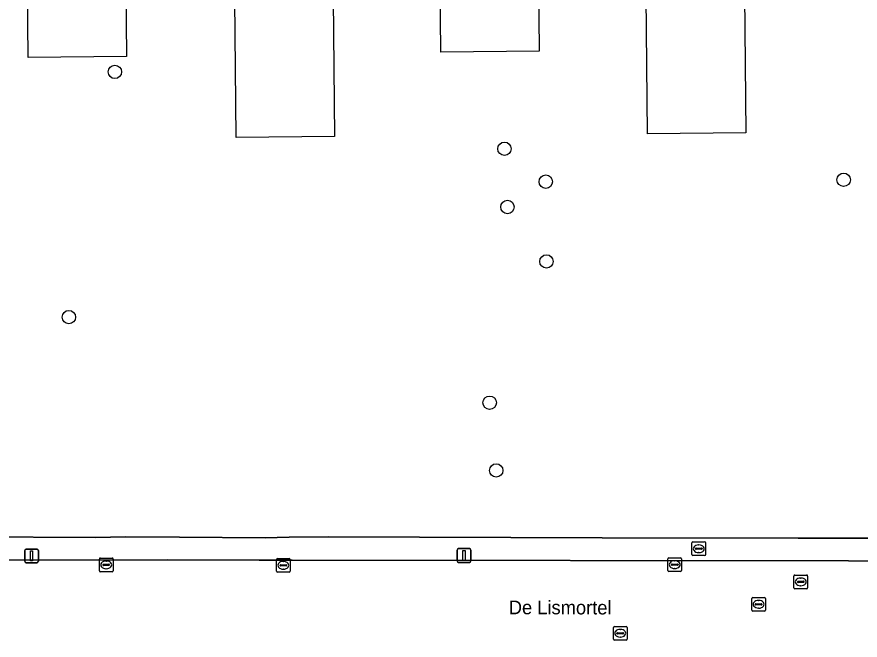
# Model space of a CAD drawing. Extents: x 161477 to 163040, y 383680 to 384871.
# Drawn here: x 162317.7 to 162379.3, y 384557.5 to 384603.1 of the extents above; entities that cross this region are included whole.
import ezdxf

# ---------------------------------------------------------------- set-up
doc = ezdxf.new("R2010")
doc.units = 0
for name, color, linetype in [('IMGEO_Boom', 7, 'Continuous'), ('IMGEO_Brandkraan', 7, 'Continuous'), ('IMGEO_Groenvoorziening', 7, 'Continuous'), ('IMGEO_Kolk', 7, 'Continuous'), ('IMGEO_Lichtmast', 7, 'Continuous'), ('IMGEO_Openbare_ruimte_label', 7, 'Continuous'), ('IMGEO_Pand_vergunning_verleend', 7, 'Continuous'), ('IMGEO_Rijbaan_lokaal_open', 7, 'Continuous'), ('IMGEO_Rioolput', 7, 'Continuous'), ('IMGEO_Voetpad_open', 7, 'Continuous')]:
    doc.layers.add(name, color=color, linetype=linetype)

msp = doc.modelspace()

# ---------------------------------------------------------------- linework, layer by layer
at = {"layer": 'IMGEO_Boom'}
for centre in [(162324.87, 384599.06), (162353.33, 384593.44), (162378.11, 384591.18), (162356.35, 384591.04), (162353.55, 384589.19), (162356.4, 384585.21), (162321.51, 384581.14), (162352.25, 384574.89), (162352.73, 384569.94)]:
    msp.add_circle(centre, 0.489, dxfattribs=at)
at = {"layer": 'IMGEO_Brandkraan'}
for p, q in [((162367.029, 384563.794), (162367.029, 384564.646)), ((162367.104, 384564.72), (162367.956, 384564.72)), ((162367.517, 384564.5), (162367.542, 384564.5)), ((162368.03, 384564.646), (162368.03, 384563.794)), ((162367.288, 384564.214), (162367.288, 384564.226)), ((162367.726, 384564.177), (162367.328, 384564.177)), ((162367.331, 384564.263), (162367.729, 384564.263)), ((162367.54, 384563.94), (162367.515, 384563.94)), ((162367.772, 384564.226), (162367.772, 384564.214)), ((162367.956, 384563.72), (162367.104, 384563.72))]:
    msp.add_line(p, q, dxfattribs=at)
for points in [[(162367.029, 384563.794), (162367.029, 384564.646)], [(162367.104, 384564.72), (162367.956, 384564.72)], [(162368.03, 384564.646), (162368.03, 384563.794)], [(162367.956, 384563.72), (162367.104, 384563.72)]]:
    msp.add_lwpolyline(points, dxfattribs=at)
for centre, radius, start, end in [((162367.106, 384564.644), 0.0765, 91.55205, 178.44795), ((162367.106, 384564.644), 0.0765, 91.55205, 178.44795), ((162367.954, 384564.644), 0.0765, 1.55205, 88.44795), ((162367.954, 384564.644), 0.0765, 1.55205, 88.44795), ((162367.328, 384564.223), 0.0403, 85.87752, 175.75265), ((162367.325, 384564.213), 0.0366, 178.93798, 274.71019), ((162367.729, 384564.22), 0.043, 264.86636, 352.45326), ((162367.733, 384564.225), 0.0386, 1.73085, 96.63898), ((162367.106, 384563.796), 0.0765, 181.55205, 268.44795), ((162367.106, 384563.796), 0.0765, 181.55205, 268.44795), ((162367.954, 384563.796), 0.0765, 271.55205, 358.44795), ((162367.954, 384563.796), 0.0765, 271.55205, 358.44795)]:
    msp.add_arc(centre, radius, start, end, dxfattribs=at)
for centre, major_axis, ratio, start_param, end_param in [((162367.516, 384564.22), (-0.387, 0.002), 0.722429, 4.712389, 7.853982), ((162367.541, 384564.22), (-0.39, 0.002), 0.717154, 1.570796, 4.712389)]:
    msp.add_ellipse(centre, major_axis=major_axis, ratio=ratio, start_param=start_param, end_param=end_param, dxfattribs=at)
at = {"layer": 'IMGEO_Groenvoorziening'}
msp.add_lwpolyline([(162314.339, 384565.101), (162323.467, 384565.049), (162325.655, 384565.081), (162329.59, 384565.058), (162335.842, 384565.021), (162337.606, 384565.057), (162340.462, 384565.078), (162360.459, 384565.018), (162374.783, 384565.001), (162377.075, 384564.991), (162385.814, 384564.983), (162388.804, 384564.98), (162395.274, 384564.973), (162402.304, 384564.981), (162403.388, 384564.982), (162403.586, 384564.982), (162410.011, 384564.983), (162413.764, 384564.959), (162416.02, 384564.946), (162419.923, 384564.953), (162422.303, 384564.969), (162426.292, 384564.982), (162445.627, 384565.019)], dxfattribs=at)
at = {"layer": 'IMGEO_Kolk'}
for p, q in [((162323.737, 384562.615), (162323.737, 384563.467)), ((162323.812, 384563.541), (162324.664, 384563.541)), ((162324.225, 384563.321), (162324.25, 384563.321)), ((162324.738, 384563.467), (162324.738, 384562.615)), ((162336.678, 384562.582), (162336.678, 384563.434)), ((162336.753, 384563.508), (162337.605, 384563.508)), ((162337.166, 384563.288), (162337.191, 384563.288)), ((162337.679, 384563.434), (162337.679, 384562.582)), ((162365.273, 384562.631), (162365.273, 384563.483)), ((162365.348, 384563.557), (162366.2, 384563.557)), ((162365.761, 384563.337), (162365.786, 384563.337)), ((162366.274, 384563.483), (162366.274, 384562.631)), ((162323.996, 384563.035), (162323.996, 384563.047)), ((162324.434, 384562.998), (162324.036, 384562.998)), ((162324.039, 384563.084), (162324.437, 384563.084)), ((162324.248, 384562.761), (162324.223, 384562.761)), ((162324.48, 384563.047), (162324.48, 384563.035)), ((162336.937, 384563.002), (162336.937, 384563.014)), ((162337.375, 384562.965), (162336.977, 384562.965)), ((162336.98, 384563.051), (162337.378, 384563.051)), ((162337.189, 384562.728), (162337.164, 384562.728)), ((162337.421, 384563.014), (162337.421, 384563.002)), ((162365.532, 384563.051), (162365.532, 384563.063)), ((162365.97, 384563.014), (162365.572, 384563.014)), ((162365.575, 384563.1), (162365.973, 384563.1)), ((162365.784, 384562.777), (162365.759, 384562.777)), ((162366.016, 384563.063), (162366.016, 384563.051)), ((162324.664, 384562.541), (162323.812, 384562.541)), ((162337.605, 384562.508), (162336.753, 384562.508)), ((162366.2, 384562.557), (162365.348, 384562.557)), ((162361.288, 384557.616), (162361.288, 384558.468)), ((162361.363, 384558.542), (162362.215, 384558.542)), ((162361.776, 384558.322), (162361.801, 384558.322)), ((162362.289, 384558.468), (162362.289, 384557.616)), ((162361.547, 384558.036), (162361.547, 384558.048)), ((162361.985, 384557.999), (162361.587, 384557.999)), ((162361.59, 384558.085), (162361.988, 384558.085)), ((162361.799, 384557.762), (162361.774, 384557.762)), ((162362.031, 384558.048), (162362.031, 384558.036)), ((162362.215, 384557.542), (162361.363, 384557.542))]:
    msp.add_line(p, q, dxfattribs=at)
for points in [[(162323.737, 384562.615), (162323.737, 384563.467)], [(162323.812, 384563.541), (162324.664, 384563.541)], [(162324.738, 384563.467), (162324.738, 384562.615)], [(162336.678, 384562.582), (162336.678, 384563.434)], [(162336.753, 384563.508), (162337.605, 384563.508)], [(162337.679, 384563.434), (162337.679, 384562.582)], [(162365.273, 384562.631), (162365.273, 384563.483)], [(162365.348, 384563.557), (162366.2, 384563.557)], [(162366.274, 384563.483), (162366.274, 384562.631)], [(162324.664, 384562.541), (162323.812, 384562.541)], [(162337.605, 384562.508), (162336.753, 384562.508)], [(162366.2, 384562.557), (162365.348, 384562.557)], [(162361.288, 384557.616), (162361.288, 384558.468)], [(162361.363, 384558.542), (162362.215, 384558.542)], [(162362.289, 384558.468), (162362.289, 384557.616)], [(162362.215, 384557.542), (162361.363, 384557.542)]]:
    msp.add_lwpolyline(points, dxfattribs=at)
for centre, radius, start, end in [((162323.814, 384563.465), 0.0765, 91.55205, 178.44795), ((162323.814, 384563.465), 0.0765, 91.55205, 178.44795), ((162324.662, 384563.465), 0.0765, 1.55205, 88.44795), ((162324.662, 384563.465), 0.0765, 1.55205, 88.44795), ((162336.755, 384563.432), 0.0765, 91.55205, 178.44795), ((162336.755, 384563.432), 0.0765, 91.55205, 178.44795), ((162337.603, 384563.432), 0.0765, 1.55205, 88.44795), ((162337.603, 384563.432), 0.0765, 1.55205, 88.44795), ((162365.35, 384563.481), 0.0765, 91.55205, 178.44795), ((162365.35, 384563.481), 0.0765, 91.55205, 178.44795), ((162366.198, 384563.481), 0.0765, 1.55205, 88.44795), ((162366.198, 384563.481), 0.0765, 1.55205, 88.44795), ((162324.036, 384563.044), 0.0403, 85.87752, 175.75265), ((162324.033, 384563.034), 0.0366, 178.93798, 274.71019), ((162324.437, 384563.041), 0.043, 264.86636, 352.45326), ((162324.441, 384563.046), 0.0386, 1.73085, 96.63898), ((162336.977, 384563.011), 0.0403, 85.87752, 175.75265), ((162336.974, 384563.001), 0.0366, 178.93798, 274.71019), ((162337.378, 384563.008), 0.043, 264.86636, 352.45326), ((162337.382, 384563.013), 0.0386, 1.73085, 96.63898), ((162365.35, 384562.633), 0.0765, 181.55205, 268.44795), ((162365.35, 384562.633), 0.0765, 181.55205, 268.44795), ((162365.572, 384563.06), 0.0403, 85.87752, 175.75265), ((162365.569, 384563.05), 0.0366, 178.93798, 274.71019), ((162365.973, 384563.057), 0.043, 264.86636, 352.45326), ((162365.977, 384563.062), 0.0386, 1.73085, 96.63898), ((162366.198, 384562.633), 0.0765, 271.55205, 358.44795), ((162366.198, 384562.633), 0.0765, 271.55205, 358.44795), ((162323.814, 384562.617), 0.0765, 181.55205, 268.44795), ((162323.814, 384562.617), 0.0765, 181.55205, 268.44795), ((162324.662, 384562.617), 0.0765, 271.55205, 358.44795), ((162324.662, 384562.617), 0.0765, 271.55205, 358.44795), ((162336.755, 384562.584), 0.0765, 181.55205, 268.44795), ((162336.755, 384562.584), 0.0765, 181.55205, 268.44795), ((162337.603, 384562.584), 0.0765, 271.55205, 358.44795), ((162337.603, 384562.584), 0.0765, 271.55205, 358.44795), ((162361.365, 384558.466), 0.0765, 91.55205, 178.44795), ((162361.365, 384558.466), 0.0765, 91.55205, 178.44795), ((162362.213, 384558.466), 0.0765, 1.55205, 88.44795), ((162362.213, 384558.466), 0.0765, 1.55205, 88.44795), ((162361.587, 384558.045), 0.0403, 85.87752, 175.75265), ((162361.584, 384558.035), 0.0366, 178.93798, 274.71019), ((162361.988, 384558.042), 0.043, 264.86636, 352.45326), ((162361.992, 384558.047), 0.0386, 1.73085, 96.63898), ((162361.365, 384557.618), 0.0765, 181.55205, 268.44795), ((162361.365, 384557.618), 0.0765, 181.55205, 268.44795), ((162362.213, 384557.618), 0.0765, 271.55205, 358.44795), ((162362.213, 384557.618), 0.0765, 271.55205, 358.44795)]:
    msp.add_arc(centre, radius, start, end, dxfattribs=at)
for centre, major_axis, ratio, start_param, end_param in [((162324.224, 384563.041), (-0.387, 0.002), 0.722429, 4.712389, 7.853982), ((162324.249, 384563.041), (-0.39, 0.002), 0.717154, 1.570796, 4.712389), ((162337.165, 384563.008), (-0.387, 0.002), 0.722429, 4.712389, 7.853982), ((162337.19, 384563.008), (-0.39, 0.002), 0.717154, 1.570796, 4.712389), ((162365.76, 384563.057), (-0.387, 0.002), 0.722429, 4.712389, 7.853982), ((162365.785, 384563.057), (-0.39, 0.002), 0.717154, 1.570796, 4.712389), ((162361.775, 384558.042), (-0.387, 0.002), 0.722429, 4.712389, 7.853982), ((162361.8, 384558.042), (-0.39, 0.002), 0.717154, 1.570796, 4.712389)]:
    msp.add_ellipse(centre, major_axis=major_axis, ratio=ratio, start_param=start_param, end_param=end_param, dxfattribs=at)
at = {"layer": 'IMGEO_Lichtmast'}
for p, q in [((162318.295, 384563.3), (162318.295, 384564.1)), ((162318.295, 384564.1), (162318.295, 384563.3)), ((162318.395, 384564.2), (162319.185, 384564.2)), ((162319.185, 384564.2), (162318.395, 384564.2)), ((162319.285, 384564.1), (162319.285, 384563.3)), ((162319.285, 384563.3), (162319.285, 384564.1)), ((162349.881, 384563.325), (162349.881, 384564.125)), ((162349.881, 384564.125), (162349.881, 384563.325)), ((162349.981, 384564.225), (162350.771, 384564.225)), ((162350.771, 384564.225), (162349.981, 384564.225)), ((162350.871, 384564.125), (162350.871, 384563.325)), ((162350.871, 384563.325), (162350.871, 384564.125)), ((162319.185, 384563.2), (162318.395, 384563.2)), ((162318.395, 384563.2), (162319.185, 384563.2)), ((162350.771, 384563.225), (162349.981, 384563.225)), ((162349.981, 384563.225), (162350.771, 384563.225))]:
    msp.add_line(p, q, dxfattribs=at)
for points in [[(162318.715, 384564.075), (162318.865, 384564.075), (162318.865, 384563.325), (162318.715, 384563.325), (162318.715, 384564.075)], [(162350.301, 384564.1), (162350.451, 384564.1), (162350.451, 384563.35), (162350.301, 384563.35), (162350.301, 384564.1)]]:
    msp.add_lwpolyline(points, dxfattribs=at)
for centre, start, end in [((162318.395, 384564.1), 90, 180), ((162318.395, 384564.1), 90, 180), ((162319.185, 384564.1), 0, 90), ((162319.185, 384564.1), 360, 90), ((162349.981, 384564.125), 90, 180), ((162349.981, 384564.125), 90, 180), ((162350.771, 384564.125), 0, 90), ((162350.771, 384564.125), 360, 90), ((162318.395, 384563.3), 180, 270), ((162318.395, 384563.3), 180, 270), ((162319.185, 384563.3), 270, 0), ((162319.185, 384563.3), 270, 0), ((162349.981, 384563.325), 180, 270), ((162349.981, 384563.325), 180, 270), ((162350.771, 384563.325), 270, 0), ((162350.771, 384563.325), 270, 0)]:
    msp.add_arc(centre, 0.1, start, end, dxfattribs=at)
at = {"layer": 'IMGEO_Pand_vergunning_verleend'}
for points in [[(162348.308, 384638.049), (162355.498, 384638.119), (162355.863, 384600.566), (162348.673, 384600.496)], [(162318.221, 384633.034), (162325.411, 384633.104), (162325.731, 384600.193), (162318.541, 384600.123)], [(162333.42, 384627.016), (162340.61, 384627.086), (162340.928, 384594.34), (162333.738, 384594.27)], [(162363.53, 384619.716), (162370.72, 384619.786), (162370.965, 384594.607), (162363.775, 384594.537)]]:
    msp.add_lwpolyline(points, close=True, dxfattribs=at)
at = {"layer": 'IMGEO_Rijbaan_lokaal_open'}
msp.add_lwpolyline([(162519.294, 384563.381), (162510.845, 384563.371), (162507.577, 384563.354), (162507.541, 384563.354), (162499.976, 384563.398), (162493.155, 384563.371), (162482.657, 384563.363), (162478.57, 384563.368), (162476.46, 384563.37), (162474.235, 384563.351), (162472.119, 384563.354), (162456.714, 384563.326), (162440.262, 384563.282), (162425.583, 384563.289), (162422.555, 384563.293), (162403.79, 384563.316), (162390.282, 384563.302), (162378.46, 384563.331), (162337.827, 384563.382), (162335.416, 384563.375), (162328.737, 384563.403), (162324.077, 384563.395), (162280.802, 384563.418)], dxfattribs=at)
at = {"layer": 'IMGEO_Rioolput'}
for p, q in [((162374.479, 384561.374), (162374.479, 384562.226)), ((162374.554, 384562.3), (162375.406, 384562.3)), ((162374.967, 384562.08), (162374.992, 384562.08)), ((162375.48, 384562.226), (162375.48, 384561.374)), ((162374.738, 384561.794), (162374.738, 384561.806)), ((162375.176, 384561.757), (162374.778, 384561.757)), ((162374.781, 384561.843), (162375.179, 384561.843)), ((162374.99, 384561.52), (162374.965, 384561.52)), ((162375.222, 384561.806), (162375.222, 384561.794)), ((162375.406, 384561.3), (162374.554, 384561.3)), ((162371.399, 384559.734), (162371.399, 384560.586)), ((162371.474, 384560.66), (162372.326, 384560.66)), ((162371.658, 384560.154), (162371.658, 384560.166)), ((162371.701, 384560.203), (162372.099, 384560.203)), ((162371.887, 384560.44), (162371.912, 384560.44)), ((162372.142, 384560.166), (162372.142, 384560.154)), ((162372.4, 384560.586), (162372.4, 384559.734)), ((162372.326, 384559.66), (162371.474, 384559.66)), ((162372.096, 384560.117), (162371.698, 384560.117)), ((162371.91, 384559.88), (162371.885, 384559.88))]:
    msp.add_line(p, q, dxfattribs=at)
for points in [[(162374.479, 384561.374), (162374.479, 384562.226)], [(162374.554, 384562.3), (162375.406, 384562.3)], [(162375.48, 384562.226), (162375.48, 384561.374)], [(162375.406, 384561.3), (162374.554, 384561.3)], [(162371.399, 384559.734), (162371.399, 384560.586)], [(162371.474, 384560.66), (162372.326, 384560.66)], [(162372.4, 384560.586), (162372.4, 384559.734)], [(162372.326, 384559.66), (162371.474, 384559.66)]]:
    msp.add_lwpolyline(points, dxfattribs=at)
for centre, radius, start, end in [((162374.556, 384562.224), 0.0765, 91.55205, 178.44795), ((162374.556, 384562.224), 0.0765, 91.55205, 178.44795), ((162375.404, 384562.224), 0.0765, 1.55205, 88.44795), ((162375.404, 384562.224), 0.0765, 1.55205, 88.44795), ((162374.778, 384561.803), 0.0403, 85.87752, 175.75265), ((162374.775, 384561.793), 0.0366, 178.93798, 274.71019), ((162375.179, 384561.8), 0.043, 264.86636, 352.45326), ((162375.183, 384561.805), 0.0386, 1.73085, 96.63898), ((162374.556, 384561.376), 0.0765, 181.55205, 268.44795), ((162374.556, 384561.376), 0.0765, 181.55205, 268.44795), ((162375.404, 384561.376), 0.0765, 271.55205, 358.44795), ((162375.404, 384561.376), 0.0765, 271.55205, 358.44795), ((162371.476, 384560.584), 0.0765, 91.55205, 178.44795), ((162371.476, 384560.584), 0.0765, 91.55205, 178.44795), ((162371.698, 384560.163), 0.0403, 85.87752, 175.75265), ((162372.103, 384560.165), 0.0386, 1.73085, 96.63898), ((162372.324, 384560.584), 0.0765, 1.55205, 88.44795), ((162372.324, 384560.584), 0.0765, 1.55205, 88.44795), ((162371.476, 384559.736), 0.0765, 181.55205, 268.44795), ((162371.476, 384559.736), 0.0765, 181.55205, 268.44795), ((162371.695, 384560.153), 0.0366, 178.93798, 274.71019), ((162372.099, 384560.16), 0.043, 264.86636, 352.45326), ((162372.324, 384559.736), 0.0765, 271.55205, 358.44795), ((162372.324, 384559.736), 0.0765, 271.55205, 358.44795)]:
    msp.add_arc(centre, radius, start, end, dxfattribs=at)
for centre, major_axis, ratio, start_param, end_param in [((162374.966, 384561.8), (-0.387, 0.002), 0.722429, 4.712389, 7.853982), ((162374.991, 384561.8), (-0.39, 0.002), 0.717154, 1.570796, 4.712389), ((162371.886, 384560.16), (-0.387, 0.002), 0.722429, 4.712389, 7.853982), ((162371.911, 384560.16), (-0.39, 0.002), 0.717154, 1.570796, 4.712389)]:
    msp.add_ellipse(centre, major_axis=major_axis, ratio=ratio, start_param=start_param, end_param=end_param, dxfattribs=at)
at = {"layer": 'IMGEO_Voetpad_open'}
for points in [[(162201.939, 384563.398), (162202.344, 384563.388), (162244.223, 384563.417), (162256.404, 384563.403), (162280.802, 384563.418), (162324.077, 384563.395), (162328.737, 384563.403), (162335.416, 384563.375), (162337.827, 384563.382), (162378.46, 384563.331), (162390.282, 384563.302), (162403.79, 384563.316), (162422.555, 384563.293), (162422.558, 384563.927), (162425.586, 384563.918), (162425.583, 384563.289), (162440.262, 384563.282), (162456.714, 384563.326), (162472.119, 384563.354), (162472.107, 384563.949), (162472.229, 384563.95), (162472.232, 384566.317)], [(162445.627, 384565.019), (162426.292, 384564.982), (162422.303, 384564.969), (162419.923, 384564.953), (162416.02, 384564.946), (162413.764, 384564.959), (162410.011, 384564.983), (162403.586, 384564.982), (162403.388, 384564.982), (162402.304, 384564.981), (162395.274, 384564.973), (162388.804, 384564.98), (162385.814, 384564.983), (162377.075, 384564.991), (162374.783, 384565.001), (162360.459, 384565.018), (162340.462, 384565.078), (162337.606, 384565.057), (162335.842, 384565.021), (162329.59, 384565.058), (162325.655, 384565.081), (162323.467, 384565.049), (162314.339, 384565.101)]]:
    msp.add_lwpolyline(points, dxfattribs=at)

# ---------------------------------------------------------------- texts
at = {"layer": 'IMGEO_Openbare_ruimte_label'}
msp.add_text('De Lismortel', height=1, rotation=359.88541, dxfattribs=at).set_placement((162353.647, 384559.434))

doc.saveas('drawing.dxf')
